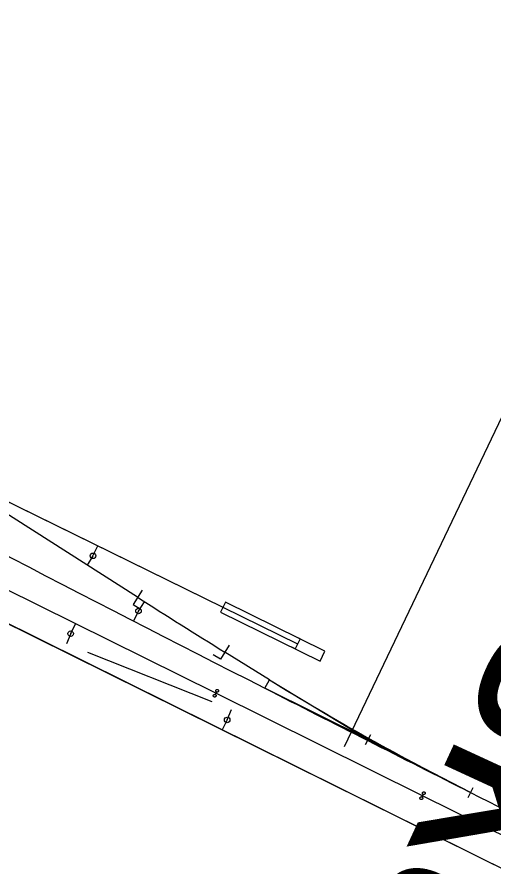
# Model space of a CAD drawing. Extents: x 6540402 to 6566579, y 5525343 to 5532423.
# Drawn here: x 6545040.9 to 6545126.8, y 5526052.5 to 5526205.8 of the extents above; entities that cross this region are included whole.
import ezdxf

# ---------------------------------------------------------------- set-up
doc = ezdxf.new("R2010")
doc.units = 0
for name, color, linetype in [('IR_ps_geometria', 7, 'Continuous'), ('T_plan_koziol oporowy', 7, 'Continuous'), ('TOR_PS_OPIS_T-opisy dodatkowe', 7, 'Continuous'), ('TOR_PS_OPIS_T-symbole geometrii', 7, 'Continuous'), ('TOR_PS_OPIS_T-ukresy', 7, 'Continuous'), ('TOR_PS_T-rozjazdy projektowane', 7, 'Continuous'), ('TOR_PS_T-tory projektowane', 7, 'Continuous')]:
    doc.layers.add(name, color=color, linetype=linetype)

# ---------------------------------------------------------------- blocks, each defined once
blk = doc.blocks.new('koziol 15+5')
at = {"layer": 'T_plan_koziol oporowy'}
for p, q in [((15, 1), (14.3, 1)), ((15, 1), (15, -1)), ((20, 0), (20, 1)), ((0, 0), (15, 0)), ((15, -1), (14.3, -1))]:
    blk.add_line(p, q, dxfattribs=at)
blk.add_lwpolyline([(20, 1), (0, 1), (0, -1), (20, -1)], close=True, dxfattribs=at)

msp = doc.modelspace()

# ---------------------------------------------------------------- linework, layer by layer
at = {"layer": 'IR_ps_geometria'}
for points in [[(6545076.8, 5526083.69), (6545076.69, 5526083.46), (6545076.72, 5526083.45), (6545076.74, 5526083.43), (6545076.77, 5526083.41), (6545076.79, 5526083.38), (6545076.8, 5526083.35), (6545076.82, 5526083.32), (6545076.82, 5526083.29), (6545076.83, 5526083.26), (6545076.83, 5526083.22), (6545076.82, 5526083.19), (6545076.82, 5526083.16), (6545076.8, 5526083.13), (6545076.79, 5526083.1), (6545076.77, 5526083.08), (6545076.74, 5526083.05), (6545076.72, 5526083.03), (6545076.69, 5526083.02), (6545076.66, 5526083), (6545076.63, 5526083), (6545076.59, 5526082.99), (6545076.56, 5526082.99), (6545076.53, 5526083), (6545076.5, 5526083), (6545076.47, 5526083.02), (6545076.44, 5526083.03), (6545076.41, 5526083.05), (6545076.39, 5526083.08), (6545076.37, 5526083.1), (6545076.35, 5526083.13), (6545076.34, 5526083.16), (6545076.33, 5526083.19), (6545076.33, 5526083.23), (6545076.33, 5526083.26), (6545076.33, 5526083.29), (6545076.34, 5526083.32), (6545076.35, 5526083.35), (6545076.37, 5526083.38), (6545076.39, 5526083.41), (6545076.41, 5526083.43), (6545076.44, 5526083.45), (6545076.47, 5526083.47), (6545076.5, 5526083.48), (6545076.53, 5526083.49), (6545076.56, 5526083.49), (6545076.6, 5526083.49), (6545076.63, 5526083.49), (6545076.66, 5526083.48), (6545076.69, 5526083.46), (6545076.91, 5526083.91), (6545076.88, 5526083.93), (6545076.86, 5526083.95), (6545076.83, 5526083.97), (6545076.81, 5526084), (6545076.8, 5526084.03), (6545076.79, 5526084.06), (6545076.78, 5526084.09), (6545076.77, 5526084.12), (6545076.77, 5526084.15), (6545076.78, 5526084.19), (6545076.79, 5526084.22), (6545076.8, 5526084.25), (6545076.82, 5526084.28), (6545076.84, 5526084.3), (6545076.86, 5526084.32), (6545076.88, 5526084.34), (6545076.91, 5526084.36), (6545076.94, 5526084.37), (6545076.98, 5526084.38), (6545077.01, 5526084.39), (6545077.04, 5526084.39), (6545077.07, 5526084.38), (6545077.1, 5526084.37), (6545077.13, 5526084.36), (6545077.16, 5526084.34), (6545077.19, 5526084.32), (6545077.21, 5526084.3), (6545077.23, 5526084.27), (6545077.25, 5526084.25), (6545077.26, 5526084.22), (6545077.27, 5526084.18), (6545077.27, 5526084.15), (6545077.27, 5526084.12), (6545077.27, 5526084.09), (6545077.26, 5526084.06), (6545077.25, 5526084.03), (6545077.23, 5526084), (6545077.21, 5526083.97), (6545077.19, 5526083.95), (6545077.16, 5526083.93), (6545077.13, 5526083.91), (6545077.1, 5526083.9), (6545077.07, 5526083.89), (6545077.04, 5526083.89), (6545077.01, 5526083.89), (6545076.97, 5526083.89), (6545076.94, 5526083.9), (6545076.91, 5526083.91)], [(6545076.8, 5526083.69), (6545076.69, 5526083.46), (6545076.72, 5526083.45), (6545076.74, 5526083.43), (6545076.77, 5526083.41), (6545076.79, 5526083.38), (6545076.8, 5526083.35), (6545076.82, 5526083.32), (6545076.82, 5526083.29), (6545076.83, 5526083.26), (6545076.83, 5526083.22), (6545076.82, 5526083.19), (6545076.82, 5526083.16), (6545076.8, 5526083.13), (6545076.79, 5526083.1), (6545076.77, 5526083.08), (6545076.74, 5526083.05), (6545076.72, 5526083.03), (6545076.69, 5526083.02), (6545076.66, 5526083), (6545076.63, 5526083), (6545076.59, 5526082.99), (6545076.56, 5526082.99), (6545076.53, 5526083), (6545076.5, 5526083), (6545076.47, 5526083.02), (6545076.44, 5526083.03), (6545076.41, 5526083.05), (6545076.39, 5526083.08), (6545076.37, 5526083.1), (6545076.35, 5526083.13), (6545076.34, 5526083.16), (6545076.33, 5526083.19), (6545076.33, 5526083.23), (6545076.33, 5526083.26), (6545076.33, 5526083.29), (6545076.34, 5526083.32), (6545076.35, 5526083.35), (6545076.37, 5526083.38), (6545076.39, 5526083.41), (6545076.41, 5526083.43), (6545076.44, 5526083.45), (6545076.47, 5526083.47), (6545076.5, 5526083.48), (6545076.53, 5526083.49), (6545076.56, 5526083.49), (6545076.6, 5526083.49), (6545076.63, 5526083.49), (6545076.66, 5526083.48), (6545076.69, 5526083.46), (6545076.91, 5526083.91), (6545076.88, 5526083.93), (6545076.86, 5526083.95), (6545076.83, 5526083.97), (6545076.81, 5526084), (6545076.8, 5526084.03), (6545076.79, 5526084.06), (6545076.78, 5526084.09), (6545076.77, 5526084.12), (6545076.77, 5526084.15), (6545076.78, 5526084.19), (6545076.79, 5526084.22), (6545076.8, 5526084.25), (6545076.82, 5526084.28), (6545076.84, 5526084.3), (6545076.86, 5526084.32), (6545076.88, 5526084.34), (6545076.91, 5526084.36), (6545076.94, 5526084.37), (6545076.98, 5526084.38), (6545077.01, 5526084.39), (6545077.04, 5526084.39), (6545077.07, 5526084.38), (6545077.1, 5526084.37), (6545077.13, 5526084.36), (6545077.16, 5526084.34), (6545077.19, 5526084.32), (6545077.21, 5526084.3), (6545077.23, 5526084.27), (6545077.25, 5526084.25), (6545077.26, 5526084.22), (6545077.27, 5526084.18), (6545077.27, 5526084.15), (6545077.27, 5526084.12), (6545077.27, 5526084.09), (6545077.26, 5526084.06), (6545077.25, 5526084.03), (6545077.23, 5526084), (6545077.21, 5526083.97), (6545077.19, 5526083.95), (6545077.16, 5526083.93), (6545077.13, 5526083.91), (6545077.1, 5526083.9), (6545077.07, 5526083.89), (6545077.04, 5526083.89), (6545077.01, 5526083.89), (6545076.97, 5526083.89), (6545076.94, 5526083.9), (6545076.91, 5526083.91)], [(6545076.8, 5526083.69), (6545076.69, 5526083.46), (6545076.72, 5526083.45), (6545076.74, 5526083.43), (6545076.77, 5526083.41), (6545076.79, 5526083.38), (6545076.8, 5526083.35), (6545076.82, 5526083.32), (6545076.82, 5526083.29), (6545076.83, 5526083.26), (6545076.83, 5526083.22), (6545076.82, 5526083.19), (6545076.82, 5526083.16), (6545076.8, 5526083.13), (6545076.79, 5526083.1), (6545076.77, 5526083.08), (6545076.74, 5526083.05), (6545076.72, 5526083.03), (6545076.69, 5526083.02), (6545076.66, 5526083), (6545076.63, 5526083), (6545076.59, 5526082.99), (6545076.56, 5526082.99), (6545076.53, 5526083), (6545076.5, 5526083), (6545076.47, 5526083.02), (6545076.44, 5526083.03), (6545076.41, 5526083.05), (6545076.39, 5526083.08), (6545076.37, 5526083.1), (6545076.35, 5526083.13), (6545076.34, 5526083.16), (6545076.33, 5526083.19), (6545076.33, 5526083.23), (6545076.33, 5526083.26), (6545076.33, 5526083.29), (6545076.34, 5526083.32), (6545076.35, 5526083.35), (6545076.37, 5526083.38), (6545076.39, 5526083.41), (6545076.41, 5526083.43), (6545076.44, 5526083.45), (6545076.47, 5526083.47), (6545076.5, 5526083.48), (6545076.53, 5526083.49), (6545076.56, 5526083.49), (6545076.6, 5526083.49), (6545076.63, 5526083.49), (6545076.66, 5526083.48), (6545076.69, 5526083.46), (6545076.91, 5526083.91), (6545076.88, 5526083.93), (6545076.86, 5526083.95), (6545076.83, 5526083.97), (6545076.81, 5526084), (6545076.8, 5526084.03), (6545076.79, 5526084.06), (6545076.78, 5526084.09), (6545076.77, 5526084.12), (6545076.77, 5526084.15), (6545076.78, 5526084.19), (6545076.79, 5526084.22), (6545076.8, 5526084.25), (6545076.82, 5526084.28), (6545076.84, 5526084.3), (6545076.86, 5526084.32), (6545076.88, 5526084.34), (6545076.91, 5526084.36), (6545076.94, 5526084.37), (6545076.98, 5526084.38), (6545077.01, 5526084.39), (6545077.04, 5526084.39), (6545077.07, 5526084.38), (6545077.1, 5526084.37), (6545077.13, 5526084.36), (6545077.16, 5526084.34), (6545077.19, 5526084.32), (6545077.21, 5526084.3), (6545077.23, 5526084.27), (6545077.25, 5526084.25), (6545077.26, 5526084.22), (6545077.27, 5526084.18), (6545077.27, 5526084.15), (6545077.27, 5526084.12), (6545077.27, 5526084.09), (6545077.26, 5526084.06), (6545077.25, 5526084.03), (6545077.23, 5526084), (6545077.21, 5526083.97), (6545077.19, 5526083.95), (6545077.16, 5526083.93), (6545077.13, 5526083.91), (6545077.1, 5526083.9), (6545077.07, 5526083.89), (6545077.04, 5526083.89), (6545077.01, 5526083.89), (6545076.97, 5526083.89), (6545076.94, 5526083.9), (6545076.91, 5526083.91)], [(6545076.8, 5526083.69), (6545076.69, 5526083.46), (6545076.72, 5526083.45), (6545076.74, 5526083.43), (6545076.77, 5526083.41), (6545076.79, 5526083.38), (6545076.8, 5526083.35), (6545076.82, 5526083.32), (6545076.82, 5526083.29), (6545076.83, 5526083.26), (6545076.83, 5526083.22), (6545076.82, 5526083.19), (6545076.82, 5526083.16), (6545076.8, 5526083.13), (6545076.79, 5526083.1), (6545076.77, 5526083.08), (6545076.74, 5526083.05), (6545076.72, 5526083.03), (6545076.69, 5526083.02), (6545076.66, 5526083), (6545076.63, 5526083), (6545076.59, 5526082.99), (6545076.56, 5526082.99), (6545076.53, 5526083), (6545076.5, 5526083), (6545076.47, 5526083.02), (6545076.44, 5526083.03), (6545076.41, 5526083.05), (6545076.39, 5526083.08), (6545076.37, 5526083.1), (6545076.35, 5526083.13), (6545076.34, 5526083.16), (6545076.33, 5526083.19), (6545076.33, 5526083.23), (6545076.33, 5526083.26), (6545076.33, 5526083.29), (6545076.34, 5526083.32), (6545076.35, 5526083.35), (6545076.37, 5526083.38), (6545076.39, 5526083.41), (6545076.41, 5526083.43), (6545076.44, 5526083.45), (6545076.47, 5526083.47), (6545076.5, 5526083.48), (6545076.53, 5526083.49), (6545076.56, 5526083.49), (6545076.6, 5526083.49), (6545076.63, 5526083.49), (6545076.66, 5526083.48), (6545076.69, 5526083.46), (6545076.91, 5526083.91), (6545076.88, 5526083.93), (6545076.86, 5526083.95), (6545076.83, 5526083.97), (6545076.81, 5526084), (6545076.8, 5526084.03), (6545076.79, 5526084.06), (6545076.78, 5526084.09), (6545076.77, 5526084.12), (6545076.77, 5526084.15), (6545076.78, 5526084.19), (6545076.79, 5526084.22), (6545076.8, 5526084.25), (6545076.82, 5526084.28), (6545076.84, 5526084.3), (6545076.86, 5526084.32), (6545076.88, 5526084.34), (6545076.91, 5526084.36), (6545076.94, 5526084.37), (6545076.98, 5526084.38), (6545077.01, 5526084.39), (6545077.04, 5526084.39), (6545077.07, 5526084.38), (6545077.1, 5526084.37), (6545077.13, 5526084.36), (6545077.16, 5526084.34), (6545077.19, 5526084.32), (6545077.21, 5526084.3), (6545077.23, 5526084.27), (6545077.25, 5526084.25), (6545077.26, 5526084.22), (6545077.27, 5526084.18), (6545077.27, 5526084.15), (6545077.27, 5526084.12), (6545077.27, 5526084.09), (6545077.26, 5526084.06), (6545077.25, 5526084.03), (6545077.23, 5526084), (6545077.21, 5526083.97), (6545077.19, 5526083.95), (6545077.16, 5526083.93), (6545077.13, 5526083.91), (6545077.1, 5526083.9), (6545077.07, 5526083.89), (6545077.04, 5526083.89), (6545077.01, 5526083.89), (6545076.97, 5526083.89), (6545076.94, 5526083.9), (6545076.91, 5526083.91)], [(6545114.06, 5526065.2), (6545113.95, 5526064.97), (6545113.98, 5526064.96), (6545114, 5526064.94), (6545114.02, 5526064.91), (6545114.04, 5526064.89), (6545114.06, 5526064.86), (6545114.07, 5526064.83), (6545114.08, 5526064.8), (6545114.09, 5526064.76), (6545114.09, 5526064.73), (6545114.08, 5526064.7), (6545114.07, 5526064.67), (6545114.06, 5526064.64), (6545114.04, 5526064.61), (6545114.02, 5526064.58), (6545114, 5526064.56), (6545113.97, 5526064.54), (6545113.95, 5526064.52), (6545113.92, 5526064.51), (6545113.88, 5526064.5), (6545113.85, 5526064.5), (6545113.82, 5526064.5), (6545113.79, 5526064.5), (6545113.76, 5526064.51), (6545113.72, 5526064.52), (6545113.7, 5526064.54), (6545113.67, 5526064.56), (6545113.65, 5526064.58), (6545113.63, 5526064.61), (6545113.61, 5526064.64), (6545113.6, 5526064.67), (6545113.59, 5526064.7), (6545113.59, 5526064.73), (6545113.59, 5526064.77), (6545113.59, 5526064.8), (6545113.6, 5526064.83), (6545113.61, 5526064.86), (6545113.63, 5526064.89), (6545113.65, 5526064.91), (6545113.67, 5526064.94), (6545113.7, 5526064.96), (6545113.73, 5526064.97), (6545113.76, 5526064.99), (6545113.79, 5526064.99), (6545113.82, 5526065), (6545113.85, 5526065), (6545113.89, 5526064.99), (6545113.92, 5526064.99), (6545113.95, 5526064.97), (6545114.17, 5526065.42), (6545114.14, 5526065.44), (6545114.12, 5526065.46), (6545114.09, 5526065.48), (6545114.07, 5526065.51), (6545114.06, 5526065.53), (6545114.04, 5526065.56), (6545114.04, 5526065.6), (6545114.03, 5526065.63), (6545114.03, 5526065.66), (6545114.04, 5526065.69), (6545114.04, 5526065.73), (6545114.06, 5526065.76), (6545114.07, 5526065.78), (6545114.09, 5526065.81), (6545114.12, 5526065.83), (6545114.14, 5526065.85), (6545114.17, 5526065.87), (6545114.2, 5526065.88), (6545114.23, 5526065.89), (6545114.26, 5526065.89), (6545114.3, 5526065.89), (6545114.33, 5526065.89), (6545114.36, 5526065.88), (6545114.39, 5526065.87), (6545114.42, 5526065.85), (6545114.45, 5526065.83), (6545114.47, 5526065.81), (6545114.49, 5526065.78), (6545114.51, 5526065.75), (6545114.52, 5526065.72), (6545114.53, 5526065.69), (6545114.53, 5526065.66), (6545114.53, 5526065.63), (6545114.53, 5526065.59), (6545114.52, 5526065.56), (6545114.5, 5526065.53), (6545114.49, 5526065.5), (6545114.47, 5526065.48), (6545114.44, 5526065.46), (6545114.42, 5526065.44), (6545114.39, 5526065.42), (6545114.36, 5526065.41), (6545114.33, 5526065.4), (6545114.3, 5526065.39), (6545114.26, 5526065.39), (6545114.23, 5526065.4), (6545114.2, 5526065.41), (6545114.17, 5526065.42)], [(6545114.06, 5526065.2), (6545113.95, 5526064.97), (6545113.98, 5526064.96), (6545114, 5526064.94), (6545114.02, 5526064.91), (6545114.04, 5526064.89), (6545114.06, 5526064.86), (6545114.07, 5526064.83), (6545114.08, 5526064.8), (6545114.09, 5526064.76), (6545114.09, 5526064.73), (6545114.08, 5526064.7), (6545114.07, 5526064.67), (6545114.06, 5526064.64), (6545114.04, 5526064.61), (6545114.02, 5526064.58), (6545114, 5526064.56), (6545113.97, 5526064.54), (6545113.95, 5526064.52), (6545113.92, 5526064.51), (6545113.88, 5526064.5), (6545113.85, 5526064.5), (6545113.82, 5526064.5), (6545113.79, 5526064.5), (6545113.76, 5526064.51), (6545113.72, 5526064.52), (6545113.7, 5526064.54), (6545113.67, 5526064.56), (6545113.65, 5526064.58), (6545113.63, 5526064.61), (6545113.61, 5526064.64), (6545113.6, 5526064.67), (6545113.59, 5526064.7), (6545113.59, 5526064.73), (6545113.59, 5526064.77), (6545113.59, 5526064.8), (6545113.6, 5526064.83), (6545113.61, 5526064.86), (6545113.63, 5526064.89), (6545113.65, 5526064.91), (6545113.67, 5526064.94), (6545113.7, 5526064.96), (6545113.73, 5526064.97), (6545113.76, 5526064.99), (6545113.79, 5526064.99), (6545113.82, 5526065), (6545113.85, 5526065), (6545113.89, 5526064.99), (6545113.92, 5526064.99), (6545113.95, 5526064.97), (6545114.17, 5526065.42), (6545114.14, 5526065.44), (6545114.12, 5526065.46), (6545114.09, 5526065.48), (6545114.07, 5526065.51), (6545114.06, 5526065.53), (6545114.04, 5526065.56), (6545114.04, 5526065.6), (6545114.03, 5526065.63), (6545114.03, 5526065.66), (6545114.04, 5526065.69), (6545114.04, 5526065.73), (6545114.06, 5526065.76), (6545114.07, 5526065.78), (6545114.09, 5526065.81), (6545114.12, 5526065.83), (6545114.14, 5526065.85), (6545114.17, 5526065.87), (6545114.2, 5526065.88), (6545114.23, 5526065.89), (6545114.26, 5526065.89), (6545114.3, 5526065.89), (6545114.33, 5526065.89), (6545114.36, 5526065.88), (6545114.39, 5526065.87), (6545114.42, 5526065.85), (6545114.45, 5526065.83), (6545114.47, 5526065.81), (6545114.49, 5526065.78), (6545114.51, 5526065.75), (6545114.52, 5526065.72), (6545114.53, 5526065.69), (6545114.53, 5526065.66), (6545114.53, 5526065.63), (6545114.53, 5526065.59), (6545114.52, 5526065.56), (6545114.5, 5526065.53), (6545114.49, 5526065.5), (6545114.47, 5526065.48), (6545114.44, 5526065.46), (6545114.42, 5526065.44), (6545114.39, 5526065.42), (6545114.36, 5526065.41), (6545114.33, 5526065.4), (6545114.3, 5526065.39), (6545114.26, 5526065.39), (6545114.23, 5526065.4), (6545114.2, 5526065.41), (6545114.17, 5526065.42)], [(6545114.06, 5526065.2), (6545113.95, 5526064.97), (6545113.98, 5526064.96), (6545114, 5526064.94), (6545114.02, 5526064.91), (6545114.04, 5526064.89), (6545114.06, 5526064.86), (6545114.07, 5526064.83), (6545114.08, 5526064.8), (6545114.09, 5526064.76), (6545114.09, 5526064.73), (6545114.08, 5526064.7), (6545114.07, 5526064.67), (6545114.06, 5526064.64), (6545114.04, 5526064.61), (6545114.02, 5526064.58), (6545114, 5526064.56), (6545113.97, 5526064.54), (6545113.95, 5526064.52), (6545113.92, 5526064.51), (6545113.88, 5526064.5), (6545113.85, 5526064.5), (6545113.82, 5526064.5), (6545113.79, 5526064.5), (6545113.76, 5526064.51), (6545113.72, 5526064.52), (6545113.7, 5526064.54), (6545113.67, 5526064.56), (6545113.65, 5526064.58), (6545113.63, 5526064.61), (6545113.61, 5526064.64), (6545113.6, 5526064.67), (6545113.59, 5526064.7), (6545113.59, 5526064.73), (6545113.59, 5526064.77), (6545113.59, 5526064.8), (6545113.6, 5526064.83), (6545113.61, 5526064.86), (6545113.63, 5526064.89), (6545113.65, 5526064.91), (6545113.67, 5526064.94), (6545113.7, 5526064.96), (6545113.73, 5526064.97), (6545113.76, 5526064.99), (6545113.79, 5526064.99), (6545113.82, 5526065), (6545113.85, 5526065), (6545113.89, 5526064.99), (6545113.92, 5526064.99), (6545113.95, 5526064.97), (6545114.17, 5526065.42), (6545114.14, 5526065.44), (6545114.12, 5526065.46), (6545114.09, 5526065.48), (6545114.07, 5526065.51), (6545114.06, 5526065.53), (6545114.04, 5526065.56), (6545114.04, 5526065.6), (6545114.03, 5526065.63), (6545114.03, 5526065.66), (6545114.04, 5526065.69), (6545114.04, 5526065.73), (6545114.06, 5526065.76), (6545114.07, 5526065.78), (6545114.09, 5526065.81), (6545114.12, 5526065.83), (6545114.14, 5526065.85), (6545114.17, 5526065.87), (6545114.2, 5526065.88), (6545114.23, 5526065.89), (6545114.26, 5526065.89), (6545114.3, 5526065.89), (6545114.33, 5526065.89), (6545114.36, 5526065.88), (6545114.39, 5526065.87), (6545114.42, 5526065.85), (6545114.45, 5526065.83), (6545114.47, 5526065.81), (6545114.49, 5526065.78), (6545114.51, 5526065.75), (6545114.52, 5526065.72), (6545114.53, 5526065.69), (6545114.53, 5526065.66), (6545114.53, 5526065.63), (6545114.53, 5526065.59), (6545114.52, 5526065.56), (6545114.5, 5526065.53), (6545114.49, 5526065.5), (6545114.47, 5526065.48), (6545114.44, 5526065.46), (6545114.42, 5526065.44), (6545114.39, 5526065.42), (6545114.36, 5526065.41), (6545114.33, 5526065.4), (6545114.3, 5526065.39), (6545114.26, 5526065.39), (6545114.23, 5526065.4), (6545114.2, 5526065.41), (6545114.17, 5526065.42)], [(6545114.06, 5526065.2), (6545113.95, 5526064.97), (6545113.98, 5526064.96), (6545114, 5526064.94), (6545114.02, 5526064.91), (6545114.04, 5526064.89), (6545114.06, 5526064.86), (6545114.07, 5526064.83), (6545114.08, 5526064.8), (6545114.09, 5526064.76), (6545114.09, 5526064.73), (6545114.08, 5526064.7), (6545114.07, 5526064.67), (6545114.06, 5526064.64), (6545114.04, 5526064.61), (6545114.02, 5526064.58), (6545114, 5526064.56), (6545113.97, 5526064.54), (6545113.95, 5526064.52), (6545113.92, 5526064.51), (6545113.88, 5526064.5), (6545113.85, 5526064.5), (6545113.82, 5526064.5), (6545113.79, 5526064.5), (6545113.76, 5526064.51), (6545113.72, 5526064.52), (6545113.7, 5526064.54), (6545113.67, 5526064.56), (6545113.65, 5526064.58), (6545113.63, 5526064.61), (6545113.61, 5526064.64), (6545113.6, 5526064.67), (6545113.59, 5526064.7), (6545113.59, 5526064.73), (6545113.59, 5526064.77), (6545113.59, 5526064.8), (6545113.6, 5526064.83), (6545113.61, 5526064.86), (6545113.63, 5526064.89), (6545113.65, 5526064.91), (6545113.67, 5526064.94), (6545113.7, 5526064.96), (6545113.73, 5526064.97), (6545113.76, 5526064.99), (6545113.79, 5526064.99), (6545113.82, 5526065), (6545113.85, 5526065), (6545113.89, 5526064.99), (6545113.92, 5526064.99), (6545113.95, 5526064.97), (6545114.17, 5526065.42), (6545114.14, 5526065.44), (6545114.12, 5526065.46), (6545114.09, 5526065.48), (6545114.07, 5526065.51), (6545114.06, 5526065.53), (6545114.04, 5526065.56), (6545114.04, 5526065.6), (6545114.03, 5526065.63), (6545114.03, 5526065.66), (6545114.04, 5526065.69), (6545114.04, 5526065.73), (6545114.06, 5526065.76), (6545114.07, 5526065.78), (6545114.09, 5526065.81), (6545114.12, 5526065.83), (6545114.14, 5526065.85), (6545114.17, 5526065.87), (6545114.2, 5526065.88), (6545114.23, 5526065.89), (6545114.26, 5526065.89), (6545114.3, 5526065.89), (6545114.33, 5526065.89), (6545114.36, 5526065.88), (6545114.39, 5526065.87), (6545114.42, 5526065.85), (6545114.45, 5526065.83), (6545114.47, 5526065.81), (6545114.49, 5526065.78), (6545114.51, 5526065.75), (6545114.52, 5526065.72), (6545114.53, 5526065.69), (6545114.53, 5526065.66), (6545114.53, 5526065.63), (6545114.53, 5526065.59), (6545114.52, 5526065.56), (6545114.5, 5526065.53), (6545114.49, 5526065.5), (6545114.47, 5526065.48), (6545114.44, 5526065.46), (6545114.42, 5526065.44), (6545114.39, 5526065.42), (6545114.36, 5526065.41), (6545114.33, 5526065.4), (6545114.3, 5526065.39), (6545114.26, 5526065.39), (6545114.23, 5526065.4), (6545114.2, 5526065.41), (6545114.17, 5526065.42)]]:
    msp.add_lwpolyline(points, close=True, dxfattribs=at)
at = {"layer": 'TOR_PS_OPIS_T-opisy dodatkowe'}
msp.add_line((6545420.43, 5526746.56), (6545099.95, 5526074.03), dxfattribs=at)
at = {"layer": 'TOR_PS_OPIS_T-symbole geometrii'}
for p, q in [((6545063.48, 5526102.27), (6545061.87, 5526099.74)), ((6545061.87, 5526099.74), (6545063.13, 5526098.94)), ((6545079.19, 5526092.39), (6545077.61, 5526089.84)), ((6545077.61, 5526089.84), (6545076.33, 5526090.63))]:
    msp.add_line(p, q, dxfattribs=at)
at = {"layer": 'TOR_PS_OPIS_T-ukresy'}
for p, q in [((6545054.63, 5526108.5), (6545055.52, 5526110.3)), ((6545054.63, 5526108.5), (6545053.56, 5526106.82)), ((6545062.84, 5526098.53), (6545063.91, 5526100.22)), ((6545062.84, 5526098.53), (6545061.92, 5526096.75)), ((6545050.61, 5526094.45), (6545051.5, 5526096.24)), ((6545050.61, 5526094.45), (6545049.86, 5526092.59)), ((6545078.82, 5526078.88), (6545079.58, 5526080.74)), ((6545078.82, 5526078.88), (6545077.93, 5526077.08))]:
    msp.add_line(p, q, dxfattribs=at)
for centre in [(6545054.63, 5526108.5), (6545062.84, 5526098.53), (6545050.61, 5526094.45), (6545078.82, 5526078.88)]:
    msp.add_circle(centre, 0.5, dxfattribs=at)
at = {"layer": 'TOR_PS_T-rozjazdy projektowane'}
for p, q in [((6545103.8, 5526074.46), (6545104.72, 5526076.24)), ((6545122.26, 5526064.89), (6545123.19, 5526066.66))]:
    msp.add_line(p, q, dxfattribs=at)
msp.add_lwpolyline([(6545086.47, 5526086.11), (6545104.26, 5526075.35), (6545122.72, 5526065.78), (6545104.26, 5526075.35), (6545085.63, 5526084.6)], close=True, dxfattribs=at)
at = {"layer": 'TOR_PS_T-tory projektowane'}
for p, q in [((6544530.07, 5526349.02), (6545286.66, 5525973.48)), ((6544869.23, 5526201.88), (6545078.07, 5526099.21)), ((6544884.14, 5526194.55), (6545078.07, 5526099.21)), ((6544917.04, 5526178.38), (6545078.07, 5526099.21)), ((6544941.39, 5526166.4), (6545078.07, 5526099.21)), ((6545062.67, 5526101.01), (6545003.11, 5526138.98)), ((6545008.2, 5526133.56), (6545078.07, 5526099.21)), ((6545008.53, 5526133.4), (6545078.07, 5526099.21)), ((6544972.13, 5526129.6), (6545286.66, 5525973.48)), ((6545038.02, 5526118.9), (6545078.07, 5526099.21)), ((6545009.39, 5526111.11), (6545286.66, 5525973.48)), ((6545015.74, 5526107.95), (6545286.66, 5525973.48)), ((6545015.74, 5526107.95), (6545053, 5526089.46)), ((6545076.8, 5526083.69), (6545038.54, 5526102.68)), ((6545076.11, 5526082.13), (6545053.71, 5526091.05)), ((6545086.46, 5526086.12), (6545078.4, 5526091.12)), ((6545053, 5526089.46), (6545286.66, 5525973.48)), ((6545053, 5526089.46), (6545242.74, 5525995.28)), ((6545114.06, 5526065.2), (6545076.8, 5526083.69)), ((6545136.4, 5526054.11), (6545114.06, 5526065.2))]:
    msp.add_line(p, q, dxfattribs=at)
for centre, radius, start, end in [((6549086.56, 5533922.49), 8800, 242.244726, 242.957598), ((6545869.04, 5527365.83), 1500, 237.48108, 238.19071), ((6545335.81, 5526488.14), 473.07, 238.1907, 243.2283), ((6549086.56, 5533922.49), 8800, 242.957598, 243.228338), ((6549086.56, 5533922.49), 8800, 243.228338, 243.604158)]:
    msp.add_arc(centre, radius, start, end, dxfattribs=at)

# ---------------------------------------------------------------- block references
at = {"layer": 'T_plan_koziol oporowy', "rotation": -26.178723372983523}
msp.add_blockref('koziol 15+5', (6545078.07, 5526099.21), dxfattribs=at)

# ---------------------------------------------------------------- texts
at = {"layer": 'TOR_PS_OPIS_T-opisy dodatkowe'}
msp.add_text('Wiadukt kolejowy nad ul. Jagiellońską', height=35, rotation=245.2208, dxfattribs=at).set_placement((6545429.59, 5526745.77))

doc.saveas('drawing.dxf')
